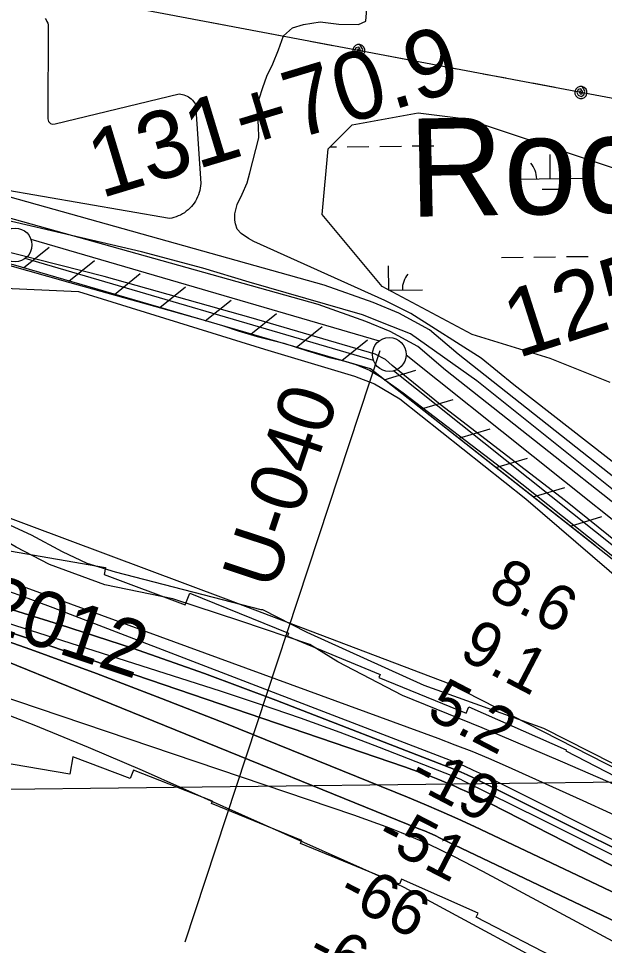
# Model space of a CAD drawing. Extents: x 3683402 to 3721514, y 487807 to 513565.
# Drawn here: x 3716869 to 3717735, y 505452 to 506822 of the extents above; entities that cross this region are included whole.
import ezdxf

# ---------------------------------------------------------------- set-up
doc = ezdxf.new("R2010")
doc.units = 0
for name, color, linetype in [('V-FLOD-BASE', 7, 'Continuous'), ('V-GRID-MAJR', 7, 'Continuous'), ('V-LEVE-TOET', 7, 'Continuous'), ('V-RIVR-EDGE', 7, 'Continuous'), ('V-RIVR-IDEN', 7, 'Continuous'), ('V-RIVR-RANG', 7, 'Continuous'), ('V-RIVR-RANG-IDEN', 7, 'Continuous'), ('V-ROAD-CNTR', 7, 'Continuous'), ('V-RRAP-FSHR', 7, 'Continuous'), ('V-RRAP-RVMT', 7, 'Continuous'), ('V-SITE-VEGE', 7, 'Continuous'), ('V-SURV-IDEN', 7, 'Continuous'), ('V-SURV-LINE', 7, 'Continuous'), ('V-TOPO-DPTH', 7, 'Continuous'), ('V-TOPO-GNAM-IDEN', 7, 'Continuous'), ('V-TOPO-MAJR', 7, 'Continuous'), ('V-TOPO-MINR', 7, 'Continuous'), ('V-TOPO-WATR', 7, 'Continuous'), ('V-UTIL-LINE', 7, 'Continuous'), ('V-WETL-SWMP', 7, 'Continuous')]:
    doc.layers.add(name, color=color, linetype=linetype)

msp = doc.modelspace()

# ---------------------------------------------------------------- linework, layer by layer
at = {"layer": 'V-FLOD-BASE'}
msp.add_lwpolyline([(3717903.6, 505927.1), (3717677.6, 506109.2), (3717492.2, 506251.8), (3717421.5, 506309.6), (3717411.5, 506318.3), (3717396.6, 506325.9), (3717213.2, 506379.9), (3716996.2, 506440.8), (3716760.5, 506500.4), (3716541.2, 506539.1), (3716371.6, 506570.5), (3716364.4, 506573.1), (3716338.8, 506581.5), (3716172.2, 506636.9), (3715962.1, 506706.7)], dxfattribs=at)
at = {"layer": 'V-GRID-MAJR'}
msp.add_spline([(3687515.9, 505342.9), (3692797.3, 505402.5), (3698078.7, 505462.8), (3703360, 505523.8), (3708641.3, 505585.7), (3713922.7, 505648.3), (3719204, 505711.6)], degree=3, dxfattribs=at)
at = {"layer": 'V-LEVE-TOET'}
for points in [[(3717800.3, 506084), (3717546.6, 506286.7), (3717448.5, 506356.1), (3717421, 506367), (3717377.5, 506384.3), (3717210.2, 506432.5), (3717141.5, 506453), (3717051.2, 506477.5), (3716746.6, 506548.5), (3716684.9, 506562.1), (3716368.7, 506626.7), (3716323.3, 506639.3), (3716251.6, 506661.6), (3716078.6, 506720.8), (3715898.2, 506778.4)], [(3715926.3, 506694.5), (3716247.5, 506588.8), (3716381.8, 506543.8), (3716391.9, 506541.2), (3716413.5, 506537.6), (3716720.4, 506484.6), (3716849.8, 506459.1), (3716945.4, 506432), (3717091.3, 506390.9), (3717145.7, 506375.7), (3717170.7, 506368.4), (3717194, 506360.6), (3717222.1, 506352.1), (3717261.6, 506342.6), (3717296.2, 506330.9), (3717329.1, 506321.1), (3717348.2, 506317), (3717367.9, 506311), (3717388.2, 506302.7), (3717405.4, 506292), (3717437.9, 506268.9), (3717593.8, 506150), (3717848.7, 505947.2)]]:
    msp.add_lwpolyline(points, dxfattribs=at)
at = {"layer": 'V-RIVR-EDGE'}
msp.add_lwpolyline([(3717751.8, 505689.3), (3717673.8, 505723.1), (3717554.5, 505773.8), (3717436.9, 505821.6), (3717341, 505871.6), (3717299.6, 505896.9), (3717197.7, 505931.4), (3717097.5, 505964.7), (3716996.7, 505985.3), (3716915.1, 506015.5), (3716866, 506040.9), (3716800, 506079.5), (3716661.4, 506116.4), (3716548.1, 506150.3), (3716450.3, 506174.6), (3716371.1, 506197), (3716212.6, 506219), (3716065.6, 506241.6), (3715985.2, 506244.2)], dxfattribs=at)
at = {"layer": 'V-RIVR-RANG'}
msp.add_line((3717403.2, 506330.8), (3717115.2, 505457), dxfattribs=at)
at = {"layer": 'V-ROAD-CNTR'}
for points in [[(3717925.3, 506004.7), (3717519.2, 506326), (3717476.4, 506362.2), (3717431.4, 506386.9), (3717393.4, 506402.6), (3717321.2, 506428.3), (3716845, 506561.4), (3716709.3, 506586.3), (3716507.7, 506628.3), (3716458.9, 506640.1), (3716416.2, 506651.2), (3716362, 506664.9), (3716139.7, 506733.9), (3715953, 506794.7)], [(3717906.6, 505981.3), (3717500.2, 506302.7), (3717459.3, 506337.3), (3717418.4, 506359.8), (3717382.7, 506374.6), (3717312.1, 506399.7), (3716838.2, 506532.2), (3716703.6, 506556.9), (3716501.1, 506599), (3716451.6, 506611), (3716408.7, 506622.2), (3716353.8, 506636), (3716130.6, 506705.3), (3715944.6, 506765.9)]]:
    msp.add_lwpolyline(points, dxfattribs=at)
at = {"layer": 'V-RRAP-FSHR'}
for p, q in [((3716876.6, 506453.7), (3716914.6, 506484.2)), ((3716943.8, 506434.1), (3716981.9, 506464.7)), ((3717011, 506414.5), (3717049.1, 506445.1)), ((3717078.2, 506394.9), (3717116.3, 506425.5)), ((3717145.4, 506375.4), (3717183.5, 506405.9)), ((3717212.6, 506355.8), (3717250.7, 506386.4)), ((3717279.8, 506336.2), (3717317.9, 506366.8)), ((3717347, 506316.6), (3717385.1, 506347.2)), ((3717409.8, 506288.4), (3717456.5, 506302.5)), ((3717464.8, 506245.1), (3717511.5, 506259.2)), ((3717519.8, 506201.8), (3717566.5, 506215.9)), ((3717574.8, 506158.5), (3717621.5, 506172.6)), ((3717629.8, 506115.2), (3717676.5, 506129.3)), ((3717684.8, 506071.9), (3717731.5, 506086))]:
    msp.add_line(p, q, dxfattribs=at)
for points in [[(3718307.8, 505510.4), (3717959.9, 505855.3), (3717389.7, 506304.2), (3716861.9, 506457.9), (3716366.2, 506548.1), (3715894.6, 506700.7), (3715226.3, 506602.4), (3714537.4, 506500.6), (3713996.7, 506306.5), (3713971.8, 506300), (3713943, 506299.5), (3713427.3, 506362.9), (3712804.3, 506121.4)], [(3717721.7, 506042.8), (3717389.7, 506304.2), (3716861.9, 506457.9), (3716366.2, 506548.1), (3715894.6, 506700.7), (3715226.3, 506602.4), (3714537.4, 506500.6), (3713996.7, 506306.5), (3713971.8, 506300), (3713943, 506299.5), (3713427.3, 506362.9), (3712804.3, 506121.4)], [(3719213.6, 504918.2), (3718818.1, 505120), (3718360.5, 505373.5), (3717921, 505627.3), (3717507.2, 505838.6), (3717176.4, 505964.1), (3716707.1, 506139.2), (3716243.6, 506255.4), (3715994, 506286.1), (3715992.3, 506286.4)]]:
    msp.add_lwpolyline(points, dxfattribs=at)
at = {"layer": 'V-RRAP-RVMT'}
for p, q in [((3716855.9, 506035.5), (3716998, 506011.1)), ((3716998, 506011.1), (3716996.1, 506000.3)), ((3716996.1, 506000.3), (3717115.4, 505955.6)), ((3717115.4, 505955.6), (3717122.3, 505972.7)), ((3717122.3, 505972.7), (3717268.5, 505914)), ((3717268.5, 505914), (3717266.6, 505909.2)), ((3717266.6, 505909.2), (3717403.6, 505852.9)), ((3717403.6, 505852.9), (3717401.7, 505848.4)), ((3717401.7, 505848.4), (3717530.7, 505795.4)), ((3717530.7, 505795.4), (3717534.8, 505804.9)), ((3717534.8, 505804.9), (3717678.6, 505741.4)), ((3716945.3, 505705.4), (3716793.7, 505731.5)), ((3716949.7, 505730.9), (3716945.3, 505705.4)), ((3717034.6, 505699.1), (3716949.7, 505730.9)), ((3717678.6, 505741.4), (3717677.9, 505739.8)), ((3717677.9, 505739.8), (3717801.4, 505676)), ((3717039.2, 505711.3), (3717034.6, 505699.1)), ((3717155.9, 505665.5), (3717039.2, 505711.3)), ((3717154.6, 505662.3), (3717155.9, 505665.5)), ((3717287.9, 505607.5), (3717154.6, 505662.3)), ((3717286.1, 505603), (3717287.9, 505607.5)), ((3717432.1, 505543), (3717286.1, 505603)), ((3717435.2, 505550.3), (3717432.1, 505543)), ((3717548.7, 505500.1), (3717435.2, 505550.3)), ((3717545.5, 505493.9), (3717548.7, 505500.1)), ((3717673.2, 505427.9), (3717545.5, 505493.9))]:
    msp.add_line(p, q, dxfattribs=at)
at = {"layer": 'V-SITE-VEGE'}
for p, q in [((3717382.6, 506818.3), (3717383.9, 506836.3)), ((3717274.2, 506808.4), (3717290.5, 506813.4)), ((3717290.5, 506813.4), (3717315.3, 506817)), ((3717315.3, 506817), (3717342.8, 506813.9)), ((3717342.8, 506813.9), (3717371.6, 506813.1)), ((3717371.6, 506813.1), (3717382.6, 506818.3)), ((3717253.5, 506775.9), (3717260.7, 506796.7)), ((3717260.7, 506796.7), (3717274.2, 506808.4)), ((3717245.2, 506755.1), (3717253.5, 506775.9)), ((3717236.3, 506736.7), (3717245.2, 506755.1)), ((3717230.5, 506720), (3717236.3, 506736.7)), ((3717225.2, 506703.3), (3717230.5, 506720)), ((3717221.8, 506686), (3717225.2, 506703.3)), ((3717224.2, 506663.7), (3717221.8, 506686)), ((3717224.4, 506645.6), (3717224.2, 506663.7)), ((3717211, 506594.3), (3717224.4, 506645.6)), ((3717207.1, 506579.4), (3717211, 506594.3)), ((3717200, 506562.7), (3717207.1, 506579.4)), ((3717192.4, 506547.3), (3717200, 506562.7)), ((3717189.1, 506533.6), (3717192.4, 506547.3)), ((3717188.8, 506524), (3717189.1, 506533.6)), ((3717189.9, 506518.5), (3717188.8, 506524)), ((3717192.7, 506510.6), (3717189.9, 506518.5)), ((3717198.5, 506504.5), (3717192.7, 506510.6)), ((3717209.2, 506497), (3717198.5, 506504.5)), ((3717216.9, 506492.6), (3717209.2, 506497)), ((3717410.5, 506405.4), (3717216.9, 506492.6)), ((3716752.8, 506428.1), (3716958.2, 506418.9)), ((3716958.2, 506418.9), (3717232.7, 506333.6)), ((3717449.1, 506386.3), (3717410.5, 506405.4)), ((3717553.2, 506320), (3717449.1, 506386.3)), ((3717232.7, 506333.6), (3717365.9, 506293.5)), ((3717601.4, 506280.9), (3717553.2, 506320)), ((3717365.9, 506293.5), (3717395.5, 506282.1)), ((3717395.5, 506282.1), (3717432.6, 506259.9)), ((3717804.7, 506121.9), (3717601.4, 506280.9)), ((3717432.6, 506259.9), (3717619, 506112.3)), ((3717619, 506112.3), (3718105.6, 505692.5)), ((3716888.7, 506058.5), (3716830.5, 506085.1)), ((3716934.4, 506034.1), (3716888.7, 506058.5)), ((3716970.7, 506016.8), (3716934.4, 506034.1)), ((3717012.9, 506004.1), (3716970.7, 506016.8)), ((3717227.7, 505948.5), (3717012.9, 506004.1)), ((3717230.2, 505948.2), (3717227.7, 505948.5)), ((3717295.8, 505915), (3717230.2, 505948.2)), ((3717468.9, 505836.6), (3717295.8, 505915)), ((3717645.7, 505772.9), (3717468.9, 505836.6)), ((3717747.7, 505721.3), (3717645.7, 505772.9))]:
    msp.add_line(p, q, dxfattribs=at)
for points in [[(3716908.8, 506822.1), (3716910.2, 506820), (3716911.4, 506817.7), (3716912.5, 506815.3), (3716913.3, 506812.9), (3716912.8, 506674.1), (3716913.9, 506669.8), (3716916.8, 506666.8), (3716919.2, 506666.1), (3716923.4, 506666.6), (3717106.6, 506710.6), (3717109.1, 506710.4), (3717111.5, 506709.9), (3717113.9, 506709.3), (3717116.2, 506708.4), (3717118.5, 506707.4), (3717120.6, 506706.2), (3717122.7, 506704.8), (3717124.6, 506703.2), (3717126.4, 506701.5), (3717128, 506699.6), (3717129.5, 506697.7)], [(3717129.5, 506697.7), (3717130.8, 506695.6), (3717138.7, 506578.4), (3717138.5, 506575), (3717138, 506571.6), (3717137.3, 506568.2), (3717136.4, 506564.9), (3717135.3, 506561.6), (3717134, 506558.5), (3717132.6, 506555.4), (3717130.9, 506552.4), (3717129, 506549.5), (3717127, 506546.8), (3717124.8, 506544.1), (3717122.4, 506541.7), (3717119.9, 506539.3), (3717117.2, 506537.2), (3717114.5, 506535.2), (3717111.6, 506533.3), (3717108.5, 506531.7), (3717105.4, 506530.3), (3717102.2, 506529), (3717099, 506528), (3717095.7, 506527.1), (3717092.3, 506526.5), (3716779.4, 506580.7)]]:
    msp.add_lwpolyline(points, dxfattribs=at)
at = {"layer": 'V-SURV-LINE'}
for points in [[(3716887.7, 506496.3), (3717402.3, 506345.7)], [(3717393.8, 506316.9), (3716879.3, 506467.5)], [(3717442.2, 506325), (3718005.1, 505875.9)], [(3717986.4, 505852.5), (3717423.5, 506301.5)]]:
    msp.add_lwpolyline(points, dxfattribs=at)
for centre in [(3716864.3, 506487.5), (3717417.2, 506325.7)]:
    msp.add_circle(centre, 25, dxfattribs=at)
at = {"layer": 'V-TOPO-DPTH'}
for points in [[(3719143.1, 504877.2), (3719214.2, 504863.6), (3719088.4, 504933.8), (3718308.2, 505359.4), (3718295.2, 505366.4), (3718282.1, 505373.5), (3718269, 505380.5), (3718255.9, 505387.5), (3718026.5, 505508.8), (3717946.7, 505550), (3717866.4, 505590.2), (3717785.4, 505628.7), (3717703.8, 505666.2), (3717588.9, 505717.7), (3717564.3, 505728.4), (3717539.5, 505738.7), (3717514.6, 505748.5), (3717489.5, 505758), (3716621.5, 506075.2), (3715751, 506234.7)], [(3717915.6, 505513.5), (3717540.6, 505700.3), (3717532.2, 505704.3), (3717523.6, 505708.2), (3717515, 505711.9), (3717506.3, 505715.4), (3717249.8, 505814.6), (3717144, 505854.1), (3717037.6, 505891.7), (3716930.2, 505926.8), (3716822.3, 505960.1), (3716650, 506010.9), (3716627.7, 506017.2), (3716605.4, 506023.1), (3716582.8, 506028.6), (3716560.2, 506033.7), (3715841.7, 506187.8)], [(3715841.7, 506187.8), (3716560.2, 506033.7), (3716582.8, 506028.6), (3716605.4, 506023.1), (3716627.7, 506017.2), (3716650, 506010.9), (3716822.3, 505960.1), (3716930.2, 505926.8), (3717037.6, 505891.7), (3717144, 505854.1), (3717249.8, 505814.6), (3717506.3, 505715.4), (3717515, 505711.9), (3717523.6, 505708.2), (3717532.2, 505704.3), (3717540.6, 505700.3), (3717915.6, 505513.5)], [(3715731.6, 506128.4), (3716464.5, 506000.5), (3716485.5, 505996.6), (3716506.5, 505992.5), (3716527.4, 505988.1), (3716548.3, 505983.4), (3716548.8, 505983.3), (3716569.3, 505978.1), (3716589.7, 505972.6), (3716609.8, 505966.5), (3716629.9, 505959.9), (3716649.8, 505952.9), (3716669.6, 505945.7), (3716689.3, 505938.1), (3716709, 505930.3), (3717461.1, 505624.9), (3717469.1, 505621.6), (3717477, 505618.2), (3717484.8, 505614.7), (3717492.6, 505611.1), (3718168.6, 505288.9)], [(3718168.6, 505288.9), (3717492.6, 505611.1), (3717484.8, 505614.7), (3717477, 505618.2), (3717469.1, 505621.6), (3717461.1, 505624.9), (3716709, 505930.3), (3716689.3, 505938.1), (3716669.6, 505945.7), (3716649.8, 505952.9), (3716629.9, 505959.9), (3716609.8, 505966.5), (3716589.7, 505972.6), (3716569.3, 505978.1), (3716548.8, 505983.3), (3716548.3, 505983.4), (3716527.4, 505988.1), (3716506.5, 505992.5), (3716485.5, 505996.6), (3716464.5, 506000.5), (3715731.6, 506128.4)], [(3715744.9, 506139), (3716204.7, 506069.7), (3716270.3, 506059.1), (3716335.6, 506047.4), (3716400.8, 506034.4), (3716465.7, 506020.3), (3716584, 505993.3), (3716589.6, 505991.9), (3716595.2, 505990.4), (3716600.7, 505988.8), (3716606.2, 505987), (3716790.4, 505923.9), (3716887.7, 505889.6), (3716984.6, 505854.4), (3717080.9, 505817.5), (3717176.9, 505779.6), (3717443.9, 505671.5), (3717468.9, 505661.1), (3717493.7, 505650.5), (3717518.4, 505639.4), (3717542.9, 505628.1), (3717695, 505556.2), (3717785, 505513.2)], [(3717785, 505513.2), (3717695, 505556.2), (3717542.9, 505628.1), (3717518.4, 505639.4), (3717493.7, 505650.5), (3717468.9, 505661.1), (3717443.9, 505671.5), (3717176.9, 505779.6), (3717080.9, 505817.5), (3716984.6, 505854.4), (3716887.7, 505889.6), (3716790.4, 505923.9), (3716606.2, 505987), (3716600.7, 505988.8), (3716595.2, 505990.4), (3716589.6, 505991.9), (3716584, 505993.3), (3716465.7, 506020.3), (3716400.8, 506034.4), (3716335.6, 506047.4), (3716270.3, 506059.1), (3716204.7, 506069.7), (3715744.9, 506139)], [(3715978.5, 506133.7), (3716063.5, 506120.2), (3716148, 506104.1), (3716232.3, 506086.3), (3716575.3, 506008.4), (3716587.1, 506005.5), (3716598.9, 506002.4), (3716610.5, 505998.9), (3716622.1, 505995.1), (3717439.6, 505716.3), (3717452, 505711.9), (3717464.3, 505707.5), (3717476.6, 505702.8), (3717488.9, 505698), (3717494.9, 505695.6), (3717504.1, 505691.8), (3717513.1, 505688), (3717522.1, 505683.9), (3717531.1, 505679.8), (3717540, 505675.5), (3717548.8, 505671.2), (3717557.7, 505666.8), (3717566.5, 505662.3), (3718211, 505332.5)], [(3718211, 505332.5), (3717566.5, 505662.3), (3717557.7, 505666.8), (3717548.8, 505671.2), (3717540, 505675.5), (3717531.1, 505679.8), (3717522.1, 505683.9), (3717513.1, 505688), (3717504.1, 505691.8), (3717494.9, 505695.6), (3717488.9, 505698), (3717476.6, 505702.8), (3717464.3, 505707.5), (3717452, 505711.9), (3717439.6, 505716.3), (3716622.1, 505995.1), (3716610.5, 505998.9), (3716598.9, 506002.4), (3716587.1, 506005.5), (3716575.3, 506008.4), (3716232.3, 506086.3), (3716148, 506104.1), (3716063.5, 506120.2), (3715978.5, 506133.7)]]:
    msp.add_lwpolyline(points, dxfattribs=at)
at = {"layer": 'V-TOPO-MAJR'}
msp.add_lwpolyline([(3718146, 505244.2), (3717555.3, 505561.6), (3717541.2, 505569.1), (3717527.1, 505576.4), (3717512.8, 505583.6), (3717498.5, 505590.6), (3717471.3, 505603.9), (3717470.6, 505604.2), (3717469.9, 505604.6), (3717469.1, 505604.9), (3717468.4, 505605.2), (3717435.2, 505618.6), (3717417.8, 505625.5), (3717400.3, 505632.2), (3717382.7, 505638.5), (3717365, 505644.7), (3716600, 505903.5), (3716585.5, 505908.2), (3716571, 505912.6), (3716556.4, 505916.7), (3716541.8, 505920.6), (3715883.7, 506086.1)], dxfattribs=at)
at = {"layer": 'V-TOPO-MINR'}
for points in [[(3717915.6, 505513.5), (3717540.6, 505700.3), (3717532.2, 505704.3), (3717523.6, 505708.2), (3717515, 505711.9), (3717506.3, 505715.4), (3717249.8, 505814.6), (3717144, 505854.1), (3717037.6, 505891.7), (3716930.2, 505926.8), (3716822.3, 505960.1), (3716650, 506010.9), (3716627.7, 506017.2), (3716605.4, 506023.1), (3716582.8, 506028.6), (3716560.2, 506033.7), (3715841.7, 506187.8)], [(3718266.7, 505348.2), (3717554.7, 505704.8), (3717541.6, 505711.1), (3717528.3, 505717.2), (3717514.9, 505722.9), (3717501.4, 505728.3), (3716920.7, 505951.4), (3716870.2, 505970), (3716819.4, 505987.5), (3716768.1, 506003.6), (3716716.5, 506018.7), (3716681.2, 506028.5), (3716646.9, 506037.6), (3716612.6, 506046.4), (3716578.1, 506054.5), (3716543.5, 506062.2), (3716249.2, 506124.8), (3716162.6, 506142.8), (3716075.9, 506160.1), (3715989, 506176.6)], [(3718168.6, 505288.9), (3717492.6, 505611.1), (3717484.8, 505614.7), (3717477, 505618.2), (3717469.1, 505621.6), (3717461.1, 505624.9), (3716709, 505930.3), (3716689.3, 505938.1), (3716669.6, 505945.7), (3716649.8, 505952.9), (3716629.9, 505959.9), (3716609.8, 505966.5), (3716589.7, 505972.6), (3716569.3, 505978.1), (3716548.8, 505983.3), (3716548.3, 505983.4), (3716527.4, 505988.1), (3716506.5, 505992.5), (3716485.5, 505996.6), (3716464.5, 506000.5), (3715731.6, 506128.4)], [(3717785, 505513.2), (3717695, 505556.2), (3717542.9, 505628.1), (3717518.4, 505639.4), (3717493.7, 505650.5), (3717468.9, 505661.1), (3717443.9, 505671.5), (3717176.9, 505779.6), (3717080.9, 505817.5), (3716984.6, 505854.4), (3716887.7, 505889.6), (3716790.4, 505923.9), (3716606.2, 505987), (3716600.7, 505988.8), (3716595.2, 505990.4), (3716589.6, 505991.9), (3716584, 505993.3), (3716465.7, 506020.3), (3716400.8, 506034.4), (3716335.6, 506047.4), (3716270.3, 506059.1), (3716204.7, 506069.7), (3715744.9, 506139)], [(3718211, 505332.5), (3717566.5, 505662.3), (3717557.7, 505666.8), (3717548.8, 505671.2), (3717540, 505675.5), (3717531.1, 505679.8), (3717522.1, 505683.9), (3717513.1, 505688), (3717504.1, 505691.8), (3717494.9, 505695.6), (3717488.9, 505698), (3717476.6, 505702.8), (3717464.3, 505707.5), (3717452, 505711.9), (3717439.6, 505716.3), (3716622.1, 505995.1), (3716610.5, 505998.9), (3716598.9, 506002.4), (3716587.1, 506005.5), (3716575.3, 506008.4), (3716232.3, 506086.3), (3716148, 506104.1), (3716063.5, 506120.2), (3715978.5, 506133.7)], [(3717763.4, 505577.8), (3717702.4, 505608.4), (3717641.3, 505638.8), (3717526.5, 505695.7), (3717522.7, 505697.5), (3717519, 505699.2), (3717515.1, 505700.8), (3717511.3, 505702.4), (3717402.8, 505744.7), (3717344.6, 505766.8), (3717286, 505788.1), (3717227.1, 505808.4), (3717167.9, 505827.9), (3716630.3, 505999.7), (3716615.6, 506004.2), (3716600.8, 506008.5), (3716585.9, 506012.3), (3716570.9, 506015.9), (3716035, 506137.4)], [(3717742.6, 505371.1), (3717687.4, 505403.8), (3717461.5, 505526.2), (3717448.8, 505532.9), (3717436.1, 505539.4), (3717423.1, 505545.5), (3717410.1, 505551.5), (3717052.7, 505710.7), (3716973, 505745), (3716892.7, 505778.1), (3716811.6, 505809.1), (3716730, 505838.8), (3716577.7, 505892), (3716571.8, 505894), (3716565.8, 505895.8), (3716559.8, 505897.5), (3716553.8, 505899.1), (3716377.1, 505941.8), (3716282.4, 505963.2), (3716187.4, 505982.9), (3716091.9, 505999.9), (3715996, 506015.1)]]:
    msp.add_lwpolyline(points, dxfattribs=at)
at = {"layer": 'V-TOPO-WATR'}
msp.add_lwpolyline([(3719214.2, 504863.6), (3719088.4, 504933.8), (3718308.2, 505359.4), (3718295.2, 505366.4), (3718282.1, 505373.5), (3718269, 505380.5), (3718255.9, 505387.5), (3718026.5, 505508.8), (3717946.7, 505550), (3717866.4, 505590.2), (3717785.4, 505628.7), (3717703.8, 505666.2), (3717588.9, 505717.7), (3717564.3, 505728.4), (3717539.5, 505738.7), (3717514.6, 505748.5), (3717489.5, 505758), (3716621.5, 506075.2), (3715751, 506234.7)], dxfattribs=at)
at = {"layer": 'V-UTIL-LINE'}
for points in [[(3719195.4, 506422.4), (3718787, 506508.1), (3717023.8, 506840.4), (3716149.8, 507008.2)], [(3717188.4, 506809.3), (3717155, 506815.6)], [(3717261.2, 506795.6), (3717227.8, 506801.9)], [(3717333.9, 506781.9), (3717300.5, 506788.2)], [(3717372.2, 506774.7), (3717371, 506777.3), (3717369.8, 506775.3), (3717371, 506772.9), (3717373.9, 506772.6), (3717374.7, 506775.9), (3717372.2, 506779.9), (3717368, 506778.8), (3717365.9, 506774.5), (3717368.3, 506770.6), (3717372.4, 506768.8), (3717376.6, 506771.1), (3717378, 506776.5), (3717373.9, 506783.5), (3717370.4, 506783.5), (3717367.1, 506782.1), (3717364.7, 506779.6), (3717363.4, 506776.4), (3717363.4, 506772.9), (3717364.8, 506769.6), (3717367.3, 506767.2), (3717370.5, 506765.9), (3717374.1, 506765.9), (3717377.3, 506767.3), (3717379.7, 506769.8), (3717381.1, 506773), (3717381, 506776.5), (3717379.6, 506779.8), (3717377.1, 506782.2), (3717373.9, 506783.5)], [(3717443.9, 506761.2), (3717410.5, 506767.5)], [(3717516.7, 506747.5), (3717483.3, 506753.8)], [(3717589.4, 506733.8), (3717556, 506740.1)], [(3717662.1, 506720.1), (3717628.7, 506726.4)], [(3717700.4, 506712.8), (3717699.3, 506715.5), (3717698.1, 506713.5), (3717699.2, 506711), (3717702.2, 506710.8), (3717702.9, 506714.1), (3717700.4, 506718), (3717696.3, 506717), (3717694.1, 506712.6), (3717696.5, 506708.7), (3717700.6, 506707), (3717704.8, 506709.3), (3717706.2, 506714.6), (3717702.1, 506721.7), (3717698.6, 506721.7), (3717695.4, 506720.3), (3717692.9, 506717.8), (3717691.6, 506714.5), (3717691.6, 506711), (3717693, 506707.8), (3717695.5, 506705.3), (3717698.8, 506704), (3717702.3, 506704), (3717705.5, 506705.4), (3717708, 506707.9), (3717709.3, 506711.2), (3717709.2, 506714.7), (3717707.9, 506717.9), (3717705.4, 506720.4), (3717702.1, 506721.7)]]:
    msp.add_lwpolyline(points, dxfattribs=at)
at = {"layer": 'V-WETL-SWMP'}
for p, q in [((3717329.4, 506632.3), (3717339.2, 506632.5)), ((3717355.2, 506632.6), (3717387.2, 506633)), ((3717403.2, 506633.2), (3717435.2, 506633.6)), ((3717451.2, 506633.8), (3717483.2, 506634.1)), ((3717655.1, 506585.4), (3717654.7, 506621.4)), ((3717605.1, 506584.8), (3717705.1, 506586)), ((3717643.3, 506569.8), (3717667.3, 506570.1)), ((3717583, 506469.1), (3717615, 506469.5)), ((3717631, 506469.7), (3717663, 506470)), ((3717679, 506470.2), (3717711, 506470.6)), ((3717416.5, 506420.7), (3717416.1, 506456.7)), ((3717416.3, 506420.7), (3717466.5, 506421.3))]:
    msp.add_line(p, q, dxfattribs=at)
msp.add_lwpolyline([(3717743.4, 506284.1), (3717654.8, 506319.5), (3717539.6, 506355), (3717406.6, 506425.9), (3717318, 506532.3), (3717326.8, 506629.8), (3717362.3, 506665.2), (3717459.8, 506683), (3717530.7, 506674.1), (3717557.3, 506665.2), (3717823.2, 506576.6)], dxfattribs=at)
for centre, start, end in [((3717599.8, 506585.2), 359.8942, 41.4378), ((3717710.3, 506586.5), 139.8942, 181.4378), ((3717471.7, 506421.9), 139.8942, 181.4378)]:
    msp.add_arc(centre, 35.2, start, end, dxfattribs=at)

# ---------------------------------------------------------------- texts
at = {"layer": 'V-RIVR-IDEN'}
msp.add_text('2012', height=83, rotation=341.5651, dxfattribs=at).set_placement((3716808.3, 505923.9))
at = {"layer": 'V-RIVR-RANG'}
for s, rotation, p in [('8.6', 332.4483, (3717560.4, 505969)), ('9.1', 332.4483, (3717518.1, 505878.3)), ('5.2', 332.4483, (3717470, 505790.6)), ('-19', 332.4483, (3717442.6, 505692)), ('-51', 332.7308, (3717394.7, 505603.9)), ('-66', 332.7308, (3717338.1, 505520.5)), ('-64', 332.7308, (3717292.3, 505431.7))]:
    msp.add_text(s, height=67, rotation=rotation, dxfattribs=at).set_placement(p)
at = {"layer": 'V-RIVR-RANG-IDEN'}
msp.add_text('U-040', height=83, rotation=71.6133, dxfattribs=at).set_placement((3717247.4, 505975.1))
at = {"layer": 'V-SURV-IDEN'}
for s, rotation, p in [('136+71.5', 27.9537, (3716489.4, 506673)), ('131+70.9', 16.8441, (3716991, 506556.1)), ('125+94.8', 17.7246, (3717606.5, 506319.7))]:
    msp.add_text(s, height=100, rotation=rotation, dxfattribs=at).set_placement(p)
at = {"layer": 'V-TOPO-GNAM-IDEN'}
msp.add_text('Rock', height=145, rotation=1.1486, dxfattribs=at).set_placement((3717447.4, 506529))

doc.saveas('drawing.dxf')
